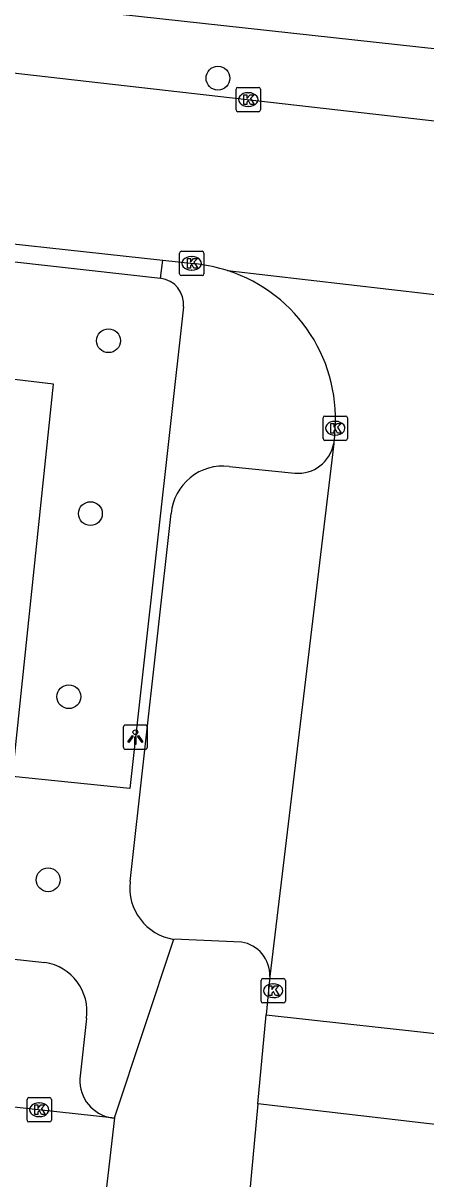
# Model space of a CAD drawing. Extents: x 162026 to 163499, y 387297 to 388169.
# Drawn here: x 162569.13 to 162585.7, y 387437.62 to 387485.13 of the extents above; entities that cross this region are included whole.
import ezdxf

# ---------------------------------------------------------------- set-up
doc = ezdxf.new("R2010")
doc.units = 0
for name, color, linetype in [('IMGEO_Boom', 7, 'Continuous'), ('IMGEO_Kolk', 7, 'Continuous'), ('IMGEO_Lichtpunt', 7, 'Continuous'), ('IMGEO_Rijbaan_lokaal_open', 7, 'Continuous'), ('IMGEO_Voetpad_open', 7, 'Continuous')]:
    doc.layers.add(name, color=color, linetype=linetype)

msp = doc.modelspace()

# ---------------------------------------------------------------- linework, layer by layer
at = {"layer": 'IMGEO_Boom'}
for centre in [(162577.143, 387482.864), (162572.64, 387472.072), (162571.895, 387464.964), (162571.007, 387457.439), (162570.157, 387449.913)]:
    msp.add_circle(centre, 0.489, dxfattribs=at)
at = {"layer": 'IMGEO_Kolk'}
for p, q in [((162577.889, 387481.56), (162577.889, 387482.412)), ((162577.964, 387482.486), (162578.816, 387482.486)), ((162578.377, 387482.266), (162578.402, 387482.266)), ((162578.89, 387482.412), (162578.89, 387481.56)), ((162578.4, 387481.706), (162578.375, 387481.706)), ((162578.816, 387481.486), (162577.964, 387481.486)), ((162575.563, 387474.824), (162575.563, 387475.676)), ((162575.638, 387475.75), (162576.49, 387475.75)), ((162576.051, 387475.53), (162576.076, 387475.53)), ((162576.564, 387475.676), (162576.564, 387474.824)), ((162576.074, 387474.97), (162576.049, 387474.97)), ((162576.49, 387474.75), (162575.638, 387474.75)), ((162581.466, 387468.049), (162581.466, 387468.901)), ((162581.541, 387468.975), (162582.393, 387468.975)), ((162582.467, 387468.901), (162582.467, 387468.049)), ((162581.954, 387468.755), (162581.979, 387468.755)), ((162582.393, 387467.975), (162581.541, 387467.975)), ((162581.977, 387468.195), (162581.952, 387468.195)), ((162578.913, 387444.925), (162578.913, 387445.777)), ((162578.988, 387445.851), (162579.84, 387445.851)), ((162579.401, 387445.631), (162579.426, 387445.631)), ((162579.914, 387445.777), (162579.914, 387444.925)), ((162579.424, 387445.071), (162579.399, 387445.071)), ((162579.84, 387444.851), (162578.988, 387444.851)), ((162569.288, 387440.032), (162569.288, 387440.884)), ((162569.363, 387440.958), (162570.215, 387440.958)), ((162569.776, 387440.738), (162569.801, 387440.738)), ((162570.289, 387440.884), (162570.289, 387440.032)), ((162570.215, 387439.958), (162569.363, 387439.958)), ((162569.799, 387440.178), (162569.774, 387440.178))]:
    msp.add_line(p, q, dxfattribs=at)
for points in [[(162577.889, 387481.56), (162577.889, 387482.412)], [(162577.964, 387482.486), (162578.816, 387482.486)], [(162578.21, 387482.186), (162578.333, 387482.186), (162578.333, 387482.035), (162578.463, 387482.186), (162578.627, 387482.186), (162578.481, 387482.035), (162578.634, 387481.786), (162578.482, 387481.786), (162578.397, 387481.95), (162578.333, 387481.883), (162578.333, 387481.786), (162578.21, 387481.786), (162578.21, 387482.186)], [(162578.89, 387482.412), (162578.89, 387481.56)], [(162578.816, 387481.486), (162577.964, 387481.486)], [(162575.563, 387474.824), (162575.563, 387475.676)], [(162575.638, 387475.75), (162576.49, 387475.75)], [(162575.884, 387475.45), (162576.007, 387475.45), (162576.007, 387475.299), (162576.137, 387475.45), (162576.301, 387475.45), (162576.155, 387475.299), (162576.308, 387475.05), (162576.156, 387475.05), (162576.071, 387475.214), (162576.007, 387475.147), (162576.007, 387475.05), (162575.884, 387475.05), (162575.884, 387475.45)], [(162576.564, 387475.676), (162576.564, 387474.824)], [(162576.49, 387474.75), (162575.638, 387474.75)], [(162581.466, 387468.049), (162581.466, 387468.901)], [(162581.541, 387468.975), (162582.393, 387468.975)], [(162582.467, 387468.901), (162582.467, 387468.049)], [(162581.787, 387468.675), (162581.91, 387468.675), (162581.91, 387468.524), (162582.04, 387468.675), (162582.204, 387468.675), (162582.058, 387468.524), (162582.211, 387468.275), (162582.059, 387468.275), (162581.974, 387468.439), (162581.91, 387468.372), (162581.91, 387468.275), (162581.787, 387468.275), (162581.787, 387468.675)], [(162582.393, 387467.975), (162581.541, 387467.975)], [(162578.913, 387444.925), (162578.913, 387445.777)], [(162578.988, 387445.851), (162579.84, 387445.851)], [(162579.234, 387445.551), (162579.357, 387445.551), (162579.357, 387445.4), (162579.487, 387445.551), (162579.651, 387445.551), (162579.505, 387445.4), (162579.658, 387445.151), (162579.506, 387445.151), (162579.421, 387445.315), (162579.357, 387445.248), (162579.357, 387445.151), (162579.234, 387445.151), (162579.234, 387445.551)], [(162579.914, 387445.777), (162579.914, 387444.925)], [(162579.84, 387444.851), (162578.988, 387444.851)], [(162569.288, 387440.032), (162569.288, 387440.884)], [(162569.363, 387440.958), (162570.215, 387440.958)], [(162570.289, 387440.884), (162570.289, 387440.032)], [(162569.609, 387440.658), (162569.732, 387440.658), (162569.732, 387440.507), (162569.862, 387440.658), (162570.026, 387440.658), (162569.88, 387440.507), (162570.033, 387440.258), (162569.881, 387440.258), (162569.796, 387440.422), (162569.732, 387440.355), (162569.732, 387440.258), (162569.609, 387440.258), (162569.609, 387440.658)], [(162570.215, 387439.958), (162569.363, 387439.958)]]:
    msp.add_lwpolyline(points, dxfattribs=at)
for centre, start, end in [((162577.966, 387482.41), 91.552, 178.448), ((162577.966, 387482.41), 91.552, 178.448), ((162578.814, 387482.41), 1.552, 88.448), ((162578.814, 387482.41), 1.552, 88.448), ((162577.966, 387481.562), 181.552, 268.448), ((162577.966, 387481.562), 181.552, 268.448), ((162578.814, 387481.562), 271.552, 358.448), ((162578.814, 387481.562), 271.552, 358.448), ((162575.64, 387475.674), 91.552, 178.448), ((162575.64, 387475.674), 91.552, 178.448), ((162576.488, 387475.674), 1.552, 88.448), ((162576.488, 387475.674), 1.552, 88.448), ((162575.64, 387474.826), 181.552, 268.448), ((162575.64, 387474.826), 181.552, 268.448), ((162576.488, 387474.826), 271.552, 358.448), ((162576.488, 387474.826), 271.552, 358.448), ((162581.543, 387468.899), 91.552, 178.448), ((162581.543, 387468.899), 91.552, 178.448), ((162582.391, 387468.899), 1.552, 88.448), ((162582.391, 387468.899), 1.552, 88.448), ((162581.543, 387468.051), 181.552, 268.448), ((162581.543, 387468.051), 181.552, 268.448), ((162582.391, 387468.051), 271.552, 358.448), ((162582.391, 387468.051), 271.552, 358.448), ((162578.99, 387445.775), 91.552, 178.448), ((162578.99, 387445.775), 91.552, 178.448), ((162579.838, 387445.775), 1.552, 88.448), ((162579.838, 387445.775), 1.552, 88.448), ((162578.99, 387444.927), 181.552, 268.448), ((162578.99, 387444.927), 181.552, 268.448), ((162579.838, 387444.927), 271.552, 358.448), ((162579.838, 387444.927), 271.552, 358.448), ((162569.365, 387440.882), 91.552, 178.448), ((162569.365, 387440.882), 91.552, 178.448), ((162570.213, 387440.882), 1.552, 88.448), ((162570.213, 387440.882), 1.552, 88.448), ((162569.365, 387440.034), 181.552, 268.448), ((162569.365, 387440.034), 181.552, 268.448), ((162570.213, 387440.034), 271.552, 358.448), ((162570.213, 387440.034), 271.552, 358.448)]:
    msp.add_arc(centre, 0.0765, start, end, dxfattribs=at)
for centre, major_axis, ratio, start_param, end_param in [((162578.376, 387481.986), (-0.387, 0.002), 0.722429, 4.712389, 7.853982), ((162578.401, 387481.986), (-0.39, 0.002), 0.717154, 1.570796, 4.712389), ((162576.05, 387475.25), (-0.387, 0.002), 0.722429, 4.712389, 7.853982), ((162576.075, 387475.25), (-0.39, 0.002), 0.717154, 1.570796, 4.712389), ((162581.953, 387468.475), (-0.387, 0.002), 0.722429, 4.712389, 7.853982), ((162581.978, 387468.475), (-0.39, 0.002), 0.717154, 1.570796, 4.712389), ((162579.4, 387445.351), (-0.387, 0.002), 0.722429, 4.712389, 7.853982), ((162579.425, 387445.351), (-0.39, 0.002), 0.717154, 1.570796, 4.712389), ((162569.775, 387440.458), (-0.387, 0.002), 0.722429, 4.712389, 7.853982), ((162569.8, 387440.458), (-0.39, 0.002), 0.717154, 1.570796, 4.712389)]:
    msp.add_ellipse(centre, major_axis=major_axis, ratio=ratio, start_param=start_param, end_param=end_param, dxfattribs=at)
at = {"layer": 'IMGEO_Lichtpunt'}
for p, q in [((162573.247, 387456.179), (162573.247, 387455.372)), ((162573.247, 387456.179), (162573.247, 387455.372)), ((162574.149, 387456.274), (162573.341, 387456.274)), ((162574.149, 387456.274), (162573.341, 387456.274)), ((162574.243, 387455.372), (162574.243, 387456.179)), ((162574.243, 387455.372), (162574.243, 387456.179)), ((162573.341, 387455.278), (162574.149, 387455.278)), ((162573.341, 387455.278), (162574.149, 387455.278))]:
    msp.add_line(p, q, dxfattribs=at)
for points in [[(162573.621, 387455.843), (162573.66, 387455.815), (162573.472, 387455.553), (162573.434, 387455.58), (162573.621, 387455.843)], [(162573.723, 387455.795), (162573.77, 387455.795), (162573.77, 387455.473), (162573.723, 387455.473), (162573.723, 387455.795)], [(162573.833, 387455.815), (162573.871, 387455.842), (162574.058, 387455.58), (162574.019, 387455.552), (162573.833, 387455.815)]]:
    msp.add_lwpolyline(points, dxfattribs=at)
msp.add_circle((162573.746, 387455.977), 0.0994, dxfattribs=at)
for centre, start, end in [((162573.341, 387456.179), 90, 180), ((162573.341, 387456.179), 90, 180), ((162574.149, 387456.179), 0, 90), ((162574.149, 387456.179), 0, 90), ((162573.341, 387455.372), 180, 270), ((162573.341, 387455.372), 180, 270), ((162574.149, 387455.372), 270, 0), ((162574.149, 387455.372), 270, 360)]:
    msp.add_arc(centre, 0.0946, start, end, dxfattribs=at)
at = {"layer": 'IMGEO_Rijbaan_lokaal_open'}
for points in [[(162654.632, 387473.285), (162565.337, 387483.455)], [(162564.559, 387476.513), (162574.872, 387475.381)], [(162574.872, 387475.381), (162576.264, 387475.228)], [(162577.54, 387474.954), (162595.787, 387472.844)], [(162581.907, 387467.844), (162579.275, 387445.939)], [(162581.94, 387468.143), (162581.913, 387467.901), (162581.907, 387467.844)], [(162579.275, 387445.939), (162579.124, 387444.366)], [(162578.784, 387440.7), (162579.124, 387444.366)], [(162579.124, 387444.366), (162587.09, 387443.478)], [(162572.776, 387440.133), (162546.338, 387443.004)], [(162578.784, 387440.7), (162578.017, 387432.414), (162575.462, 387409.143)], [(162586.67, 387439.788), (162578.784, 387440.7)], [(162572.882, 387440.121), (162572.06, 387433.011)], [(162572.776, 387440.133), (162572.882, 387440.121)]]:
    msp.add_lwpolyline(points, dxfattribs=at)
for centre, radius, start, end in [((162575.58, 387468.937), 6.328, 71.962, 83.7994), ((162575.563, 387468.85), 6.416, 353.6742, 72.0518)]:
    msp.add_arc(centre, radius, start, end, dxfattribs=at)
at = {"layer": 'IMGEO_Voetpad_open'}
for points in [[(162643.31, 387477.811), (162548.912, 387488.146)], [(162546.998, 387473.066), (162547.374, 387477.714), (162574.779, 387474.641)], [(162574.779, 387474.641), (162574.872, 387475.381)], [(162568.69, 387454.157), (162570.373, 387470.279), (162546.998, 387473.066)], [(162575.723, 387473.459), (162573.515, 387453.664), (162568.69, 387454.157)], [(162577.605, 387466.906), (162580.306, 387466.627)], [(162573.526, 387449.843), (162575.211, 387464.974)], [(162550.509, 387448.638), (162570.025, 387446.519)], [(162572.882, 387440.121), (162575.332, 387447.465)], [(162578.104, 387447.353), (162575.332, 387447.465)], [(162571.735, 387444.21), (162571.466, 387441.735)]]:
    msp.add_lwpolyline(points, dxfattribs=at)
for centre, radius, start, end in [((162574.657, 387473.576), 1.072, 353.7345, 83.4905), ((162580.431, 387468.124), 1.502, 265.2151, 349.2655), ((162577.357, 387464.764), 2.156, 83.3969, 174.4114), ((162575.663, 387449.591), 2.152, 173.2818, 261.1487), ((162577.89, 387445.984), 1.386, 358.1505, 81.109), ((162569.7, 387444.491), 2.054, 352.1478, 80.898), ((162572.998, 387441.651), 1.534, 176.854, 261.6936)]:
    msp.add_arc(centre, radius, start, end, dxfattribs=at)

doc.saveas('drawing.dxf')
